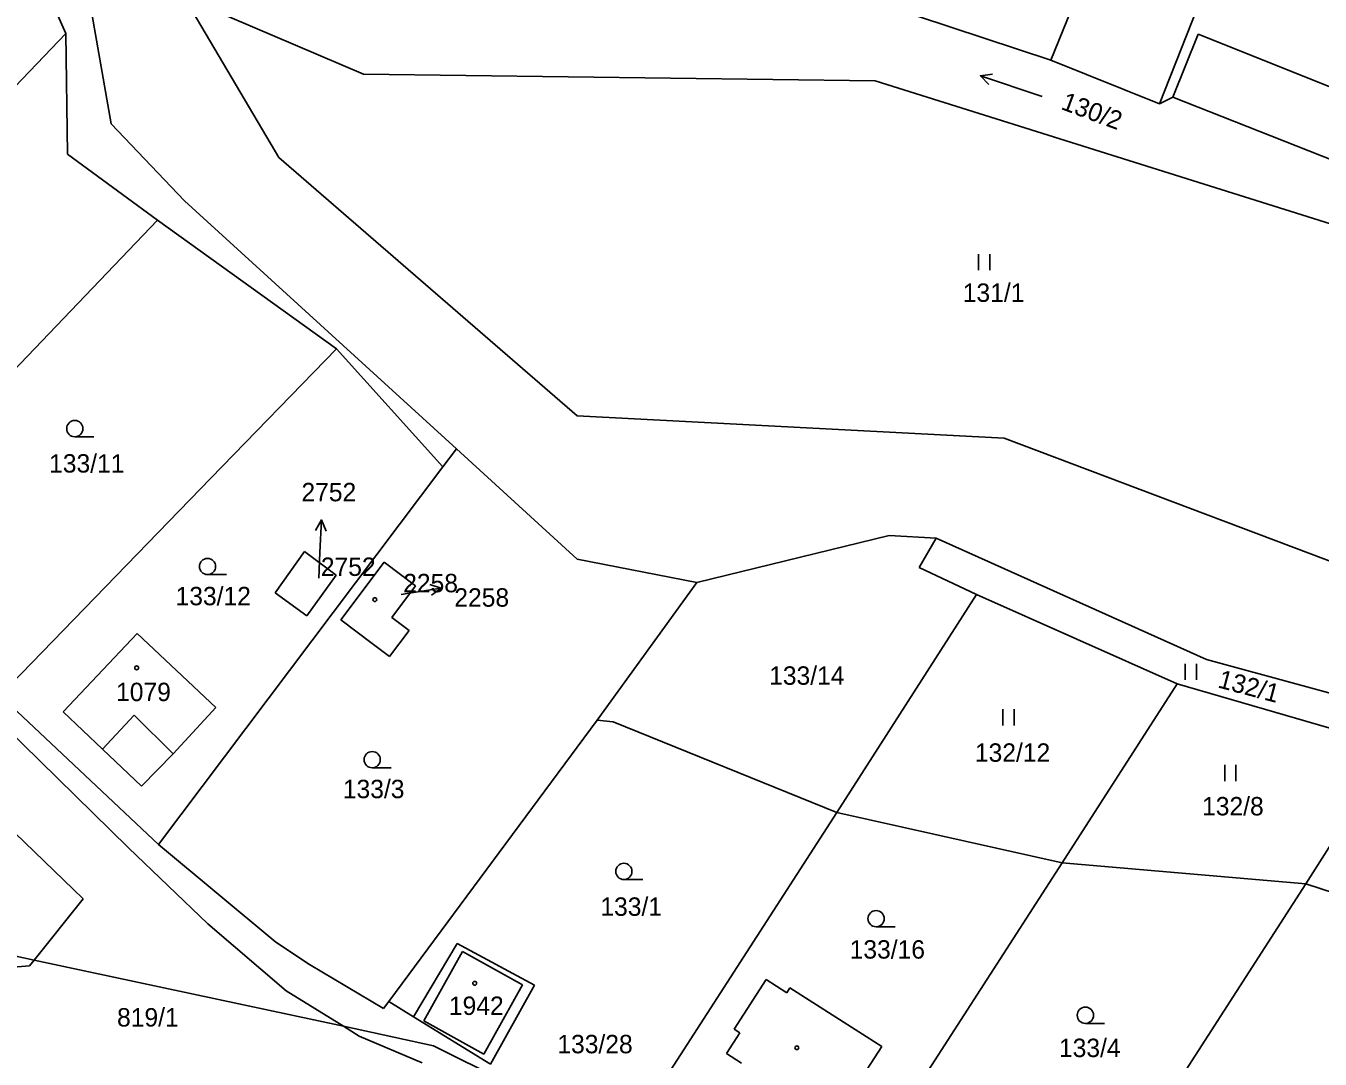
# Model space of a CAD drawing. Extents: x -735249 to -729401, y -1124843 to -1121828.
# Drawn here: x -734250.1 to -734130.6, y -1123427 to -1123331.7 of the extents above; entities that cross this region are included whole.
import ezdxf

# ---------------------------------------------------------------- set-up
doc = ezdxf.new("R2010")
doc.units = 0
for name, color, linetype in [('Vrstva 1', 7, 'Continuous'), ('Vrstva 16', 7, 'Continuous'), ('Vrstva 18', 7, 'Continuous'), ('Vrstva 19', 7, 'Continuous'), ('Vrstva 25', 7, 'Continuous'), ('Vrstva 4', 7, 'Continuous')]:
    doc.layers.add(name, color=color, linetype=linetype)

msp = doc.modelspace()

# ---------------------------------------------------------------- linework, layer by layer
at = {"layer": 'Vrstva 1'}
for points in [[(-734254.21, -1123314.84), (-734246.41, -1123332.36)], [(-734246.48, -1123316.44), (-734242.23, -1123340.7)], [(-734155.49, -1123334.83), (-734148.33, -1123317.15)], [(-734226.76, -1123343.82), (-734235.46, -1123329.05)], [(-734235.46, -1123329.05), (-734218.93, -1123336.13)], [(-734167.81, -1123330.75), (-734155.49, -1123334.83)], [(-734246.41, -1123332.36), (-734263.18, -1123349.88)], [(-734246.25, -1123343.49), (-734246.41, -1123332.36)], [(-734155.49, -1123334.83), (-734145.46, -1123338.85)], [(-734218.93, -1123336.13), (-734171.7, -1123336.72)], [(-734171.7, -1123336.72), (-734099.32, -1123359.49)], [(-734145.46, -1123338.85), (-734144.22, -1123338.25)], [(-734144.22, -1123338.25), (-734115.78, -1123349.48)], [(-734235.44, -1123347.82), (-734242.23, -1123340.7)], [(-734246.25, -1123343.49), (-734237.94, -1123349.59)], [(-734226.76, -1123343.82), (-734199.22, -1123367.66)], [(-734210.36, -1123370.72), (-734235.44, -1123347.82)], [(-734237.94, -1123349.59), (-734249.27, -1123361.43)], [(-734237.94, -1123349.59), (-734221.42, -1123361.46)], [(-734249.27, -1123361.43), (-734266.72, -1123379.66)], [(-734233.01, -1123373.42), (-734221.42, -1123361.46)], [(-734221.42, -1123361.46), (-734211.6, -1123372.37)], [(-734199.22, -1123367.66), (-734159.8, -1123369.72)], [(-734159.8, -1123369.72), (-734088, -1123396.84)], [(-734211.6, -1123372.37), (-734210.36, -1123370.72)], [(-734210.36, -1123370.72), (-734199.22, -1123380.9)], [(-734233.01, -1123373.42), (-734252.46, -1123393.48)], [(-734237.86, -1123407.24), (-734211.6, -1123372.37)], [(-734188.17, -1123383.04), (-734170.4, -1123378.7)], [(-734170.4, -1123378.7), (-734166.08, -1123378.95)], [(-734167.64, -1123381.67), (-734166.08, -1123378.95)], [(-734166.08, -1123378.95), (-734141.13, -1123390.17)], [(-734227.1, -1123384.01), (-734224.38, -1123380.2)], [(-734224.38, -1123380.2), (-734221.46, -1123382.38)], [(-734221.04, -1123386.48), (-734217.04, -1123381.17)], [(-734217.04, -1123381.17), (-734214.12, -1123383.37)], [(-734199.22, -1123380.9), (-734188.17, -1123383.04)], [(-734162.36, -1123384.16), (-734167.64, -1123381.67)], [(-734221.46, -1123382.38), (-734224.15, -1123386.11)], [(-734224.15, -1123386.11), (-734227.1, -1123384.01)], [(-734214.12, -1123383.37), (-734216.32, -1123386.28)], [(-734197.35, -1123395.75), (-734188.17, -1123383.04)], [(-734162.36, -1123384.16), (-734175.23, -1123404.28)], [(-734143.82, -1123392.4), (-734162.36, -1123384.16)], [(-734218.12, -1123388.68), (-734221.04, -1123386.48)], [(-734216.32, -1123386.28), (-734214.72, -1123387.48)], [(-734246.65, -1123395), (-734239.81, -1123387.76)], [(-734239.81, -1123387.76), (-734232.57, -1123394.6)], [(-734214.72, -1123387.48), (-734216.52, -1123389.88)], [(-734216.52, -1123389.88), (-734218.12, -1123388.68)], [(-734141.13, -1123390.17), (-734115.03, -1123397.28)], [(-734154.46, -1123408.93), (-734143.82, -1123392.4)], [(-734123.89, -1123398.2), (-734143.82, -1123392.4)], [(-734252.46, -1123393.48), (-734237.86, -1123407.24)], [(-734232.57, -1123394.6), (-734236.51, -1123398.88)], [(-734243.03, -1123398.42), (-734246.65, -1123395)], [(-734197.35, -1123395.75), (-734216.6, -1123421.74)], [(-734195.9, -1123395.9), (-734197.35, -1123395.75)], [(-734175.23, -1123404.28), (-734195.9, -1123395.9)], [(-734239.41, -1123401.84), (-734243.03, -1123398.42)], [(-734123.89, -1123398.2), (-734131.94, -1123410.88)], [(-734236.51, -1123398.88), (-734239.41, -1123401.84)], [(-734193.99, -1123433.34), (-734175.23, -1123404.28)], [(-734175.23, -1123404.28), (-734154.46, -1123408.93)], [(-734227.01, -1123416.26), (-734237.86, -1123407.24)], [(-734154.46, -1123408.93), (-734177.07, -1123444.01)], [(-734131.94, -1123410.88), (-734154.46, -1123408.93)], [(-734131.94, -1123410.88), (-734160.18, -1123454.68)], [(-734131.94, -1123410.88), (-734114.2, -1123416.65)], [(-734223.91, -1123418.3), (-734227.01, -1123416.26)], [(-734210.29, -1123416.38), (-734214.32, -1123423.15)], [(-734210.29, -1123416.38), (-734203.15, -1123420.23)], [(-734254.98, -1123416.68), (-734249.32, -1123417.9)], [(-734249.32, -1123417.9), (-734220.79, -1123424.02)], [(-734217.08, -1123422.38), (-734223.91, -1123418.3)], [(-734184.71, -1123424.29), (-734181.77, -1123419.71)], [(-734181.77, -1123419.71), (-734179.87, -1123420.92)], [(-734203.15, -1123420.23), (-734207.21, -1123427.52)], [(-734179.87, -1123420.92), (-734179.58, -1123420.46)], [(-734179.58, -1123420.46), (-734171.08, -1123425.88)], [(-734216.6, -1123421.74), (-734217.08, -1123422.38)], [(-734214.32, -1123423.15), (-734216.6, -1123421.74)], [(-734207.21, -1123427.52), (-734214.32, -1123423.15)], [(-734212.47, -1123425.81), (-734220.79, -1123424.02)], [(-734185.43, -1123426.53), (-734184.2, -1123424.62)], [(-734184.2, -1123424.62), (-734184.71, -1123424.29)], [(-734199.54, -1123432.24), (-734212.47, -1123425.81)], [(-734171.08, -1123425.88), (-734177.06, -1123435.13)], [(-734184.04, -1123427.41), (-734185.43, -1123426.53)]]:
    msp.add_lwpolyline(points, dxfattribs=at)
at = {"layer": 'Vrstva 16'}
for points in [[(-734223.07, -1123382.64), (-734222.96, -1123380.27)], [(-734215.47, -1123384.15), (-734214.72, -1123384.03)]]:
    msp.add_lwpolyline(points, dxfattribs=at)
at = {"layer": 'Vrstva 25'}
for points in [[(-734161.205, -1123337.06), (-734161.994, -1123336.269), (-734160.887, -1123336.112)], [(-734156.306, -1123338.171), (-734161.994, -1123336.269)], [(-734162.157, -1123354.225), (-734162.157, -1123352.725)], [(-734161.123, -1123354.225), (-734161.123, -1123352.725)], [(-734245.58, -1123369.59), (-734243.83, -1123369.59)], [(-734223.368, -1123378.25), (-734222.824, -1123377.274), (-734222.37, -1123378.295)], [(-734222.96, -1123380.27), (-734222.824, -1123377.274)], [(-734233.33, -1123382.32), (-734231.58, -1123382.32)], [(-734214.72, -1123384.03), (-734211.755, -1123383.577)], [(-734212.819, -1123383.234), (-734211.755, -1123383.577), (-734212.668, -1123384.221)], [(-734143.077, -1123392.045), (-734143.077, -1123390.545)], [(-734142.043, -1123392.045), (-734142.043, -1123390.545)], [(-734159.917, -1123396.255), (-734159.917, -1123394.755)], [(-734158.883, -1123396.255), (-734158.883, -1123394.755)], [(-734218.13, -1123400.15), (-734216.38, -1123400.15)], [(-734139.437, -1123401.385), (-734139.437, -1123399.885)], [(-734138.403, -1123401.385), (-734138.403, -1123399.885)], [(-734194.9, -1123410.47), (-734193.15, -1123410.47)], [(-734171.62, -1123414.83), (-734169.87, -1123414.83)], [(-734152.3, -1123423.75), (-734150.55, -1123423.75)]]:
    msp.add_lwpolyline(points, dxfattribs=at)
for centre, radius in [((-734245.58, -1123368.84), 0.75), ((-734233.33, -1123381.57), 0.75), ((-734217.89, -1123384.63), 0.175), ((-734239.87, -1123390.93), 0.175), ((-734218.13, -1123399.4), 0.75), ((-734194.9, -1123409.72), 0.75), ((-734171.62, -1123414.08), 0.75), ((-734208.67, -1123420.05), 0.175), ((-734152.3, -1123423), 0.75), ((-734178.93, -1123426), 0.175)]:
    msp.add_circle(centre, radius, dxfattribs=at)
at = {"layer": 'Vrstva 4'}
for points in [[(-734138.46, -1123321.08), (-734145.46, -1123338.85)], [(-734144.22, -1123338.25), (-734141.9, -1123332.43)], [(-734141.9, -1123332.43), (-734122.58, -1123340.14)], [(-734324.05, -1123335.73), (-734244.81, -1123412.26)], [(-734278.24, -1123370.65), (-734240.63, -1123407.54)], [(-734243.03, -1123398.42), (-734240.09, -1123395.31)], [(-734240.09, -1123395.31), (-734236.51, -1123398.88)], [(-734233.29, -1123414.57), (-734240.63, -1123407.54)], [(-734244.81, -1123412.26), (-734249.32, -1123417.9)], [(-734226.08, -1123420.75), (-734233.29, -1123414.57)], [(-734213.37, -1123423.51), (-734209.8, -1123417.1)], [(-734209.8, -1123417.1), (-734204.27, -1123420.18)], [(-734257.67, -1123419.07), (-734249.75, -1123418.44)], [(-734249.75, -1123418.44), (-734249.32, -1123417.9)], [(-734220.79, -1123424.02), (-734226.08, -1123420.75)], [(-734204.27, -1123420.18), (-734207.84, -1123426.59)], [(-734207.84, -1123426.59), (-734213.37, -1123423.51)], [(-734219.33, -1123424.93), (-734220.79, -1123424.02)], [(-734219.33, -1123424.93), (-734213.53, -1123427.39)]]:
    msp.add_lwpolyline(points, dxfattribs=at)

# ---------------------------------------------------------------- texts
at = {"layer": 'Vrstva 16'}
for s, p in [('2752', (-734224.66, -1123375.55)), ('2258', (-734210.55, -1123385.28)), ('133/28', (-734201.04, -1123426.51))]:
    msp.add_text(s, height=1.7, dxfattribs=at).set_placement(p)
at = {"layer": 'Vrstva 18'}
for s, rotation, p in [('130/2', 339.7027, (-734154.644, -1123339.322)), ('132/1', 345.20274, (-734140.166, -1123392.718))]:
    msp.add_text(s, height=1.7, rotation=rotation, dxfattribs=at).set_placement(p)
for s, p in [('131/1', (-734163.62, -1123357.14)), ('133/11', (-734247.95, -1123372.9)), ('133/12', (-734236.28, -1123385.15)), ('133/14', (-734181.49, -1123392.49)), ('132/12', (-734162.5, -1123399.6)), ('133/3', (-734220.84, -1123402.96)), ('132/8', (-734141.53, -1123404.55)), ('133/1', (-734197.07, -1123413.82)), ('133/16', (-734174.06, -1123417.77)), ('819/1', (-734241.68, -1123424.04)), ('133/4', (-734154.74, -1123426.86))]:
    msp.add_text(s, height=1.7, dxfattribs=at).set_placement(p)
at = {"layer": 'Vrstva 19'}
for s, p in [('2752', (-734222.87, -1123382.44)), ('2258', (-734215.27, -1123383.95)), ('1079', (-734241.77, -1123394)), ('1942', (-734211.05, -1123422.97))]:
    msp.add_text(s, height=1.7, dxfattribs=at).set_placement(p)

doc.saveas('drawing.dxf')
